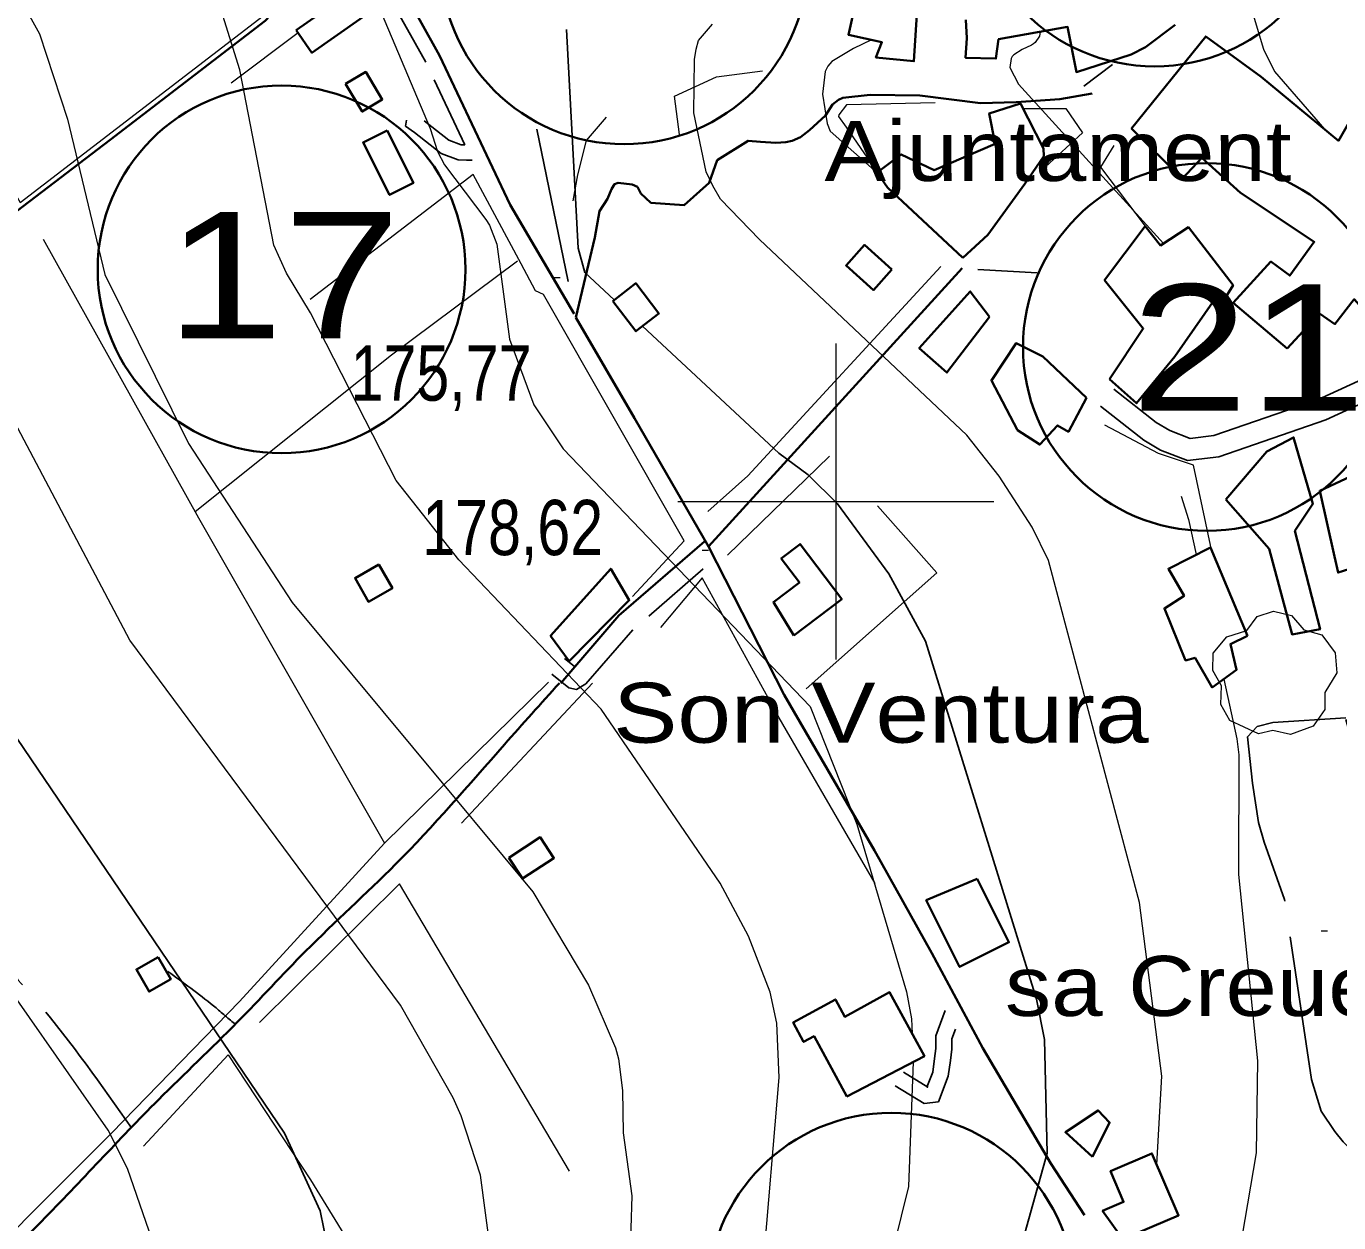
# Model space of a CAD drawing. Extents: x 483847 to 488453, y 4383581 to 4386795.
# Drawn here: x 485871.9 to 486079.6, y 4385885.8 to 4386075.2 of the extents above; entities that cross this region are included whole.
import ezdxf
from ezdxf.enums import TextEntityAlignment as Align

# ---------------------------------------------------------------- set-up
doc = ezdxf.new("R2010")
doc.units = 0
doc.header["$LTSCALE"] = 3.8
doc.linetypes.add('LONG_DASHED', pattern=[7.5, 6, -1.5])
doc.linetypes.add('MEDIUM_DASHED', pattern=[4.5, 3, -1.5])
for name, color, linetype, lineweight in [('1', 7, 'Continuous', 13), ('13', 7, 'Continuous', 25), ('25', 7, 'LONG_DASHED', 25), ('29', 7, 'Continuous', 13), ('38', 7, 'Continuous', 25), ('47', 7, 'Continuous', 35), ('51', 7, 'Continuous', 13), ('6', 7, 'Continuous', 35), ('7', 7, 'Continuous', 13), ('8', 7, 'Continuous', 25), ('9', 7, 'Continuous', 13)]:
    doc.layers.add(name, color=color, linetype=linetype, lineweight=lineweight)
doc.layers.add('5', color=7, linetype='Continuous')

msp = doc.modelspace()

# ---------------------------------------------------------------- linework, layer by layer
at = {"layer": '1'}
for p, q in [((486000, 4386025), (486000, 4385975)), ((485975, 4386000), (486025, 4386000))]:
    msp.add_line(p, q, dxfattribs=at)
at = {"layer": '25'}
msp.add_lwpolyline([(486080.7, 4385965.46), (486092.06, 4385925), (486092.26, 4385918.62), (486092.87, 4385913.66), (486093.55, 4385908.85), (486093.97, 4385907.04), (486094.9, 4385903.35), (486092.43, 4385893.71), (486089.13, 4385893.83), (486086.29, 4385894.25), (486082.57, 4385896.33), (486080.27, 4385898.61), (486078.94, 4385900.28), (486076.81, 4385903.46), (486075.24, 4385908.51), (486070.99, 4385937.01), (486067.75, 4385946.06), (486066.89, 4385949.15), (486065.93, 4385955.39), (486065.13, 4385962.76), (486066.66, 4385964.39), (486069.14, 4385965.03), (486080.71, 4385965.76)], dxfattribs=at)
at = {"layer": '29'}
msp.add_lwpolyline([(486066.87, 4385963.19), (486062.33, 4385965.31), (486060.92, 4385967.85), (486061.02, 4385970.83), (486059.65, 4385973.24), (486059.69, 4385975.99), (486061.85, 4385978.59), (486065.04, 4385979.59), (486066.69, 4385981.78), (486069.26, 4385982.61), (486072.12, 4385981.96), (486074.07, 4385979.69), (486076.88, 4385978.87), (486079.01, 4385976.02), (486079.25, 4385972.89), (486077.37, 4385969.74), (486077.37, 4385967.06), (486075.55, 4385964.45), (486071.93, 4385963.11), (486069.16, 4385963.74)], close=True, dxfattribs=at)
at = {"layer": '38'}
msp.add_line((485958.6, 4385973.92), (485957.07, 4385975.16), dxfattribs=at)
at = {"layer": '38', "linetype": 'MEDIUM_DASHED'}
for points in [[(485941.29, 4386056.44), (485935.1, 4386069.52), (485926.52, 4386084.98)], [(485942.43, 4386054.05), (485941.52, 4386054.05), (485940.2, 4386054.08), (485937.53, 4386055.11), (485933.31, 4386058.42), (485931.9, 4386059.42), (485932.02, 4386060.35)], [(485978.98, 4385989.31), (485967.87, 4385979.66), (485960.4, 4385971.13), (485958.95, 4385970.24), (485957.75, 4385970.5), (485955.06, 4385972.67)], [(486018.91, 4385916.48), (486018.34, 4385914.92), (486018.32, 4385913.27), (486018.14, 4385911.51), (486017.79, 4385909.04), (486016.23, 4385904.95), (486013.97, 4385904.68), (486009.39, 4385907.48)]]:
    msp.add_lwpolyline(points, dxfattribs=at)
at = {"layer": '38'}
for points in [[(485941.29, 4386056.44), (485940.67, 4386056.47), (485938.73, 4386057.21), (485934.84, 4386060.28)], [(486091.02, 4386022.87), (486076.24, 4386016.08), (486059.82, 4386010.43), (486056.08, 4386009.98), (486052.87, 4386011.21), (486050.69, 4386012.51), (486043.98, 4386017.77)], [(486092.45, 4386019.76), (486077.52, 4386012.9), (486060.59, 4386007.07), (486055.64, 4386006.48), (486051.37, 4386008.12), (486048.75, 4386009.68), (486041.87, 4386015.08)], [(486017.31, 4385919.43), (486015.81, 4385915.39), (486015.79, 4385913.42), (486015.62, 4385911.82), (486015.33, 4385909.67), (486014.41, 4385907.28), (486014.54, 4385907.29), (486010.71, 4385909.64)]]:
    msp.add_lwpolyline(points, dxfattribs=at)
at = {"layer": '38', "linetype": 'LONG_DASHED'}
for points in [[(485888.51, 4385900.84), (485873.72, 4385920.63), (485866.48, 4385928.76)], [(485904.81, 4385917.33), (485901.47, 4385920.16), (485894.27, 4385925.59)]]:
    msp.add_spline(points, degree=3, dxfattribs=at)
at = {"layer": '47'}
for points in [[(486013.4, 4386086.18), (486012.34, 4386069.69), (486006.34, 4386070.3), (486007.28, 4386072.69), (486001.97, 4386073.89), (486004.85, 4386086.68)], [(485914.56, 4386074.62), (485926.22, 4386082.81), (485928.74, 4386079.22), (485917.08, 4386071.03)], [(486071.42, 4386024.2), (486076.52, 4386029.75), (486078.97, 4386028.07), (486082.03, 4386032), (486089.2, 4386023.94), (486092.6, 4386025.77), (486110.71, 4386032.71), (486110.74, 4386034.74), (486111.13, 4386036.08), (486100.25, 4386051.85), (486098.11, 4386054.2), (486093.13, 4386057.35), (486082.93, 4386062.98), (486079.54, 4386057.1), (486067.31, 4386067.25), (486058.54, 4386073.61), (486046.78, 4386059.07), (486054.77, 4386051.07), (486057.89, 4386054.41), (486064.04, 4386048.84), (486075.71, 4386041.09), (486071.81, 4386035.75), (486068.84, 4386037.97), (486062.89, 4386031.45)], [(485922.4, 4386066.1), (485925.03, 4386061.71), (485928.21, 4386063.62), (485925.58, 4386068.01)], [(486020.07, 4386038.59), (486008.15, 4386049.72), (486006.53, 4386052.07), (486010.33, 4386054.94), (486015.54, 4386052.46), (486025.21, 4386056.6), (486024.23, 4386061.42), (486029.2, 4386063), (486032.85, 4386055.89), (486032.91, 4386054.69), (486029.92, 4386050.31), (486024.03, 4386042.21)], [(485928.97, 4386058.73), (485933.14, 4386050.42), (485929.35, 4386048.52), (485925.18, 4386056.83)], [(486043.28, 4386019.35), (486048.65, 4386027.38), (486042.53, 4386035.04), (486048.96, 4386043.58), (486051.39, 4386040.54), (486055.78, 4386043.41), (486062.86, 4386034.23), (486061.24, 4386031.62), (486059.97, 4386032.02), (486053.61, 4386022.95), (486047.58, 4386015.54)], [(486008.87, 4386036.73), (486005.96, 4386033.46), (486001.6, 4386037.35), (486004.51, 4386040.62)], [(485964.67, 4386031.73), (485968.36, 4386026.94), (485972, 4386029.75), (485968.31, 4386034.54)], [(486024.29, 4386029.23), (486017.56, 4386020.39), (486013.19, 4386024.28), (486021.27, 4386033.25)], [(486039.64, 4386016.4), (486032.75, 4386022.95), (486028.51, 4386025.04), (486024.6, 4386019.17), (486028.76, 4386011.3), (486032.25, 4386009), (486035.07, 4386012.04), (486036.79, 4386011.04)], [(486061.69, 4386000.33), (486068.56, 4385992.5), (486072.19, 4385978.94), (486076.63, 4385979.78), (486072.65, 4385995.37), (486075.49, 4385999.6), (486072.42, 4386010.15), (486068.18, 4386007.89)], [(485993.33, 4385978.8), (486000.92, 4385984.54), (485994.33, 4385993.24), (485991.34, 4385990.99), (485994.22, 4385987.15), (485990.1, 4385984.07)], [(486065.14, 4385978.74), (486059.26, 4385992.71), (486052.61, 4385989.35), (486055.1, 4385985.04), (486051.99, 4385983.06), (486055.33, 4385974.83), (486056.83, 4385975.26), (486059.54, 4385970.57), (486063.41, 4385973.36), (486062.42, 4385977.43)], [(485927.68, 4385990.02), (485929.81, 4385986.26), (485926.02, 4385984.11), (485923.89, 4385987.87)], [(485957.78, 4385974.73), (485967.3, 4385984.35), (485964.37, 4385989.34), (485954.84, 4385978.75)], [(485948.25, 4385943.57), (485953.22, 4385946.83), (485955.38, 4385943.55), (485950.41, 4385940.29)], [(486022.34, 4385940.26), (486027.38, 4385930.21), (486019.57, 4385926.31), (486014.29, 4385936.87)], [(485892.73, 4385927.86), (485894.72, 4385924.36), (485891.3, 4385922.41), (485889.31, 4385925.91)], [(486001.74, 4385905.82), (485996.55, 4385915.34), (485994.89, 4385914.44), (485993.22, 4385917.49), (485999.91, 4385921.16), (486001.4, 4385918.43), (486008.48, 4385922.31), (486014.01, 4385912.2)], [(486040.62, 4385896.25), (486043.32, 4385901.69), (486041.48, 4385903.59), (486036.32, 4385900.14)], [(486045.39, 4385883.2), (486054.22, 4385886.98), (486050.02, 4385896.78), (486043.46, 4385893.98), (486045.53, 4385889.1), (486042.2, 4385887.69)]]:
    msp.add_lwpolyline(points, close=True, dxfattribs=at)
for points in [[(486053.69, 4386075.48), (486048.99, 4386071.94), (486046.72, 4386070.77), (486038.05, 4386067.97), (486036.65, 4386075.12), (486025.75, 4386073.18), (486025.33, 4386070.11), (486020.53, 4386070.25), (486020.72, 4386073.32), (486020.54, 4386076.25)], [(486087.45, 4385991.25), (486079.46, 4385988.74), (486078.9, 4385991.3), (486076.57, 4386001.69), (486083.14, 4386004.75)]]:
    msp.add_lwpolyline(points, dxfattribs=at)
at = {"layer": '51'}
for p, q in [((485914.87, 4386074.19), (485904.31, 4386066.21)), ((485961.48, 4385971.22), (485940.75, 4385949.08))]:
    msp.add_line(p, q, dxfattribs=at)
for points in [[(485852.14, 4386080.09), (485870.88, 4386047.33), (485924.59, 4386088.66), (485921.15, 4386094.64)], [(485975.25, 4386058.07), (485974.44, 4386064.16), (485981.09, 4386067.21), (485988.38, 4386068.16)], [(486015.7, 4386063.11), (486001.66, 4386062.79), (486000.44, 4386061.23), (486000.43, 4386060.93), (486001.61, 4386059.26), (486007.19, 4386051.12)], [(485963.66, 4386060.86), (485960.46, 4386057.15), (485959.11, 4386051.7), (485958.37, 4386047.58)], [(486029.61, 4386062.21), (486036.39, 4386062.22), (486039.04, 4386058.35), (486033.18, 4386052.96)], [(486043.96, 4386056.33), (486041.89, 4386052.91), (486048.96, 4386043.58)], [(485967.83, 4385984.94), (485975.99, 4385993.75), (485953.73, 4386032.79), (485952.47, 4386033.33), (485950.2, 4386037.64), (485942.6, 4386051.78), (485916.8, 4386031.97)], [(485874.55, 4386041.5), (485899.13, 4385997.4), (485928.55, 4385945.88), (485954.51, 4385971.4)], [(485949.61, 4386038.02), (485929.66, 4386023.15), (485898.61, 4385998.35)], [(486016.6, 4386037.21), (485986.04, 4386004.04), (485979.73, 4385998.42)], [(486059.42, 4385992.36), (486056.59, 4386005.73), (486051.07, 4386007.61), (486042.58, 4386012.08)], [(485982.86, 4385991.48), (485997.09, 4386005.3), (485998.99, 4386007.15)], [(485995.31, 4385970.36), (486015.98, 4385988.68), (486006.6, 4385999.31)], [(486006.2, 4385939.52), (485991.04, 4385965.77), (485978.83, 4385987.93), (485972.26, 4385980.07)], [(485928.55, 4385945.88), (485905.61, 4385920.85), (485885.43, 4385900.05), (485871.95, 4385886.59), (485847.43, 4385861.06), (485823, 4385837.39), (485818.19, 4385831.61), (485795.45, 4385810.25), (485774.27, 4385787.97), (485769.52, 4385781.13)], [(485957.82, 4385893.99), (485930.94, 4385939.47), (485908.79, 4385917.5)], [(485890.42, 4385897.96), (485903.84, 4385912.4), (485916.84, 4385892.63), (485927.98, 4385874.46), (485935.16, 4385862.12), (485945.65, 4385845.31)]]:
    msp.add_lwpolyline(points, dxfattribs=at)
at = {"layer": '6', "lineweight": 25}
for p, q in [((486043.78, 4386069.18), (486039.21, 4386065.76)), ((485952.67, 4386058.94), (485957.62, 4386034.84)), ((486022.45, 4386036.73), (486031.87, 4386036.22))]:
    msp.add_line(p, q, dxfattribs=at)
at = {"layer": '6'}
msp.add_line((485979.85, 4385992.89), (486019.99, 4386036.92), dxfattribs=at)
for points in [[(485958.59, 4386029.72), (485948.44, 4386046.98), (485937.24, 4386070.62), (485921.71, 4386098.64), (485903.77, 4386132.16)], [(485925.15, 4386087.47), (485915.18, 4386082.02), (485909.67, 4386076.07), (485885.14, 4386057.23), (485863.44, 4386040.74), (485859.35, 4386037.6)], [(485958.85, 4386029.11), (485961.86, 4386041.77), (485962.6, 4386045.96), (485963.85, 4386047.9), (485964.48, 4386049.42), (485964.97, 4386050.23), (485965.54, 4386050.43), (485967.74, 4386050.19), (485968.58, 4386049.81), (485969.13, 4386048.77), (485970.73, 4386047.3), (485975.98, 4386046.89), (485979.96, 4386050.42), (485981.22, 4386054.04), (485986.1, 4386057.1), (485988.09, 4386056.91), (485990.5, 4386056.79), (485992.09, 4386056.87), (485993.09, 4386057.1), (485994.37, 4386057.65), (485995.8, 4386058.76), (485998.37, 4386061.09), (485999.48, 4386062.83), (486000.42, 4386063.6), (486001.11, 4386063.91), (486005.43, 4386064.38), (486013.27, 4386064.27), (486022.9, 4386063.08), (486028.51, 4386063.23), (486035.45, 4386063.67), (486040.55, 4386064.6)], [(486039.35, 4385887.02), (486034.01, 4385895.17), (486023.27, 4385913.43), (486015.17, 4385928.47), (486006.09, 4385944.75), (485991.82, 4385969.4), (485979.85, 4385992.89), (485968.11, 4386013.21), (485958.85, 4386029.11)], [(485979.18, 4385993.65), (485965.62, 4385981.93), (485956.45, 4385971.26)]]:
    msp.add_lwpolyline(points, dxfattribs=at)
for centre in [(486050.44, 4386097.98), (485966.49, 4386085.66), (485912.27, 4386036.74), (486058.71, 4386024.45), (486008.78, 4385874.11)]:
    msp.add_circle(centre, 29.1, dxfattribs=at)
at = {"layer": '6', "linetype": 'LONG_DASHED'}
msp.add_spline([(485618.34, 4385970.59), (485618.38, 4385973.67), (485619.29, 4385979.81), (485620.52, 4385981.96), (485624.55, 4385985.66), (485631.1, 4385992.24), (485636.66, 4385997.79), (485642.54, 4386005.21), (485653.19, 4386020.51), (485656.61, 4386023.69), (485660.14, 4386028.67), (485662.93, 4386034.86), (485676.75, 4386051.92), (485681.6, 4386054.92), (485684.85, 4386056.53), (485691.33, 4386058.54), (485700.94, 4386059.07), (485703.19, 4386059.12), (485707.58, 4386061.46), (485738.19, 4386081.95), (485766.12, 4386104.21), (485805.91, 4386132.23), (485848.56, 4386165.68), (485871.76, 4386182.68), (485874.39, 4386182.72), (485874.99, 4386182.56)], degree=3, dxfattribs=at)
at = {"layer": '6'}
msp.add_spline([(485956.23, 4385971.26), (485947.54, 4385961.52), (485930.31, 4385942.56), (485916.08, 4385928.8), (485905.26, 4385917.55), (485892.78, 4385905.28), (485874.27, 4385886.03), (485833.81, 4385845.65), (485813.14, 4385823.32), (485781.72, 4385801.83), (485774.07, 4385789.96), (485761.33, 4385781.76), (485746.04, 4385772.43)], degree=3, dxfattribs=at)
at = {"layer": '7'}
for p, q in [((485955.37, 4386035.46), (485956.37, 4386035.46)), ((485978.84, 4385992.28), (485979.84, 4385992.28)), ((486076.8, 4385932.04), (486077.8, 4385932.04))]:
    msp.add_line(p, q, dxfattribs=at)
at = {"layer": '8'}
for points in [[(485920.72, 4385876.29), (485918.39, 4385887.68), (485912.72, 4385899.98), (485867.09, 4385967.27), (485817, 4386065.55), (485810.62, 4386074.17), (485768.54, 4386119.2)], [(485964.9, 4386031.91), (485960.25, 4386036.23), (485959.22, 4386040.11), (485957.38, 4386074.72)], [(486024.38, 4385864.32), (486033.41, 4385896.81), (486033, 4385914.83), (486031.75, 4385921.22), (486014.19, 4385977.9), (486008.4, 4385988.54), (486000.24, 4385999.63), (485995.62, 4386004.22), (485990.95, 4386007.67), (485969.39, 4386027.73)]]:
    msp.add_lwpolyline(points, dxfattribs=at)
at = {"layer": '9'}
for points in [[(485845.12, 4386125.89), (485873.96, 4386074.05), (485878.39, 4386060.52), (485884.29, 4386035.91), (485897.53, 4386009.17), (485913.93, 4385984.03), (485952.01, 4385938.19), (485960.84, 4385923.42), (485965.1, 4385913.51), (485965.61, 4385911.78), (485966.25, 4385906.74), (485966.35, 4385900.06), (485967.69, 4385890.09), (485967.4, 4385879.73)], [(485988.45, 4385878.19), (485991.01, 4385908.81), (485990.67, 4385917.43), (485989.61, 4385922.29), (485986.14, 4385931.2), (485981.69, 4385939.58), (485962.87, 4385967.12), (485940.32, 4385990.74), (485930.42, 4386003.31), (485916.84, 4386029.86), (485913.03, 4386036.16), (485911.07, 4386040.56), (485905.65, 4386068.35), (485901.68, 4386081.22), (485888.52, 4386105.3)], [(486064.26, 4386084.44), (486065.22, 4386079.71), (486067.68, 4386071.61), (486069.41, 4386068.08), (486077.32, 4386058.94)], [(485927.59, 4386078.41), (485935.79, 4386059.06), (485936.93, 4386055.4), (485938.07, 4386053.3), (485944.62, 4386044.66), (485945.15, 4386043.74), (485946.32, 4386040.72), (485948.32, 4386025.67), (485952.21, 4386015.28), (485956.86, 4386008.34), (485995.94, 4385967.54), (486003.32, 4385948.93), (486011.19, 4385922.36), (486011.94, 4385918.12), (486012.05, 4385915.79)], [(486050.78, 4385895.01), (486051.58, 4385909.03), (486048.05, 4385936.49), (486033.65, 4385990.64), (486031.05, 4385995.95), (486025.81, 4386003.98), (486020.71, 4386010.51), (485987.88, 4386041.47), (485981.73, 4386047.85), (485980.5, 4386049.95), (485979.48, 4386052.2), (485977.52, 4386061.55), (485977.61, 4386069.96), (485977.88, 4386071.63), (485978.25, 4386073), (485980.49, 4386075.54)], [(486005.62, 4386073.07), (486002.78, 4386071.71), (485999.35, 4386069.66), (485998.74, 4386068.91), (485998.28, 4386068.09), (485997.85, 4386064.5), (485998.63, 4386059.82), (485999.11, 4386058.6), (486006.59, 4386051.98)], [(486032.31, 4386074.35), (486032.21, 4386073.65), (486031.54, 4386072.68), (486031.26, 4386072.45), (486030.95, 4386072.22), (486029.48, 4386071.53), (486028.13, 4386070.72), (486027.9, 4386070.43), (486027.71, 4386070.1), (486027.54, 4386068.69), (486028.9, 4386066.05), (486051.86, 4386040.85)], [(485945.42, 4385880.61), (485943.73, 4385893.33), (485940.68, 4385902.73), (485939.4, 4385905.59), (485931.11, 4385920.25), (485888.24, 4385978.06), (485852.75, 4386045.19), (485851.45, 4386050), (485851.22, 4386050.55)], [(486054.66, 4386000.82), (486055.78, 4385997.17), (486057.02, 4385991.58)], [(486061.37, 4385971.89), (486063.46, 4385962.4), (486063.75, 4385959.91), (486063.71, 4385940.96), (486066.72, 4385911.47), (486066.51, 4385896.88), (486064.26, 4385883.53), (486060.39, 4385871.1), (486055.46, 4385861.68), (486054.9, 4385859.53), (486053.38, 4385856.81), (486035.49, 4385839.45), (486034.29, 4385837.94), (486025.81, 4385829.46), (486012.42, 4385810.93), (486008.88, 4385807.36), (485991.43, 4385795.01), (485955.43, 4385762.69), (485951.54, 4385758.47), (485838.06, 4385668.59), (485789.41, 4385619.49)], [(485896.23, 4385870.26), (485887.86, 4385894.39), (485884.8, 4385900.46), (485864.13, 4385930.03)], [(486012.23, 4385911.27), (486011.48, 4385891.56), (486003.52, 4385859.29)]]:
    msp.add_lwpolyline(points, dxfattribs=at)

# ---------------------------------------------------------------- texts
at = {"layer": '13', "width": 1.25}
for s, p in [('17', (485912.54, 4386025.83)), ('21', (486065.28, 4386014.36))]:
    msp.add_text(s, height=20, dxfattribs=at).set_placement(p, align=Align.CENTER)
at = {"layer": '5', "width": 1.15}
msp.add_text('Ajuntament', height=9.5, dxfattribs=at).set_placement((486072.09, 4386050.74), align=Align.RIGHT)
at = {"layer": '5'}
for s, width, p in [('Son Ventura', 1.2, (485964.74, 4385961.81)), ('sa Creueta', 1.15, (486026.76, 4385918.55))]:
    msp.add_text(s, height=9.5, dxfattribs=dict(at, width=width)).set_placement(p)
at = {"layer": '7', "width": 0.8}
for s, p in [('175,77', (485923.19, 4386015.95)), ('178,62', (485934.53, 4385991.5))]:
    msp.add_text(s, height=8.75, dxfattribs=at).set_placement(p)

doc.saveas('drawing.dxf')
